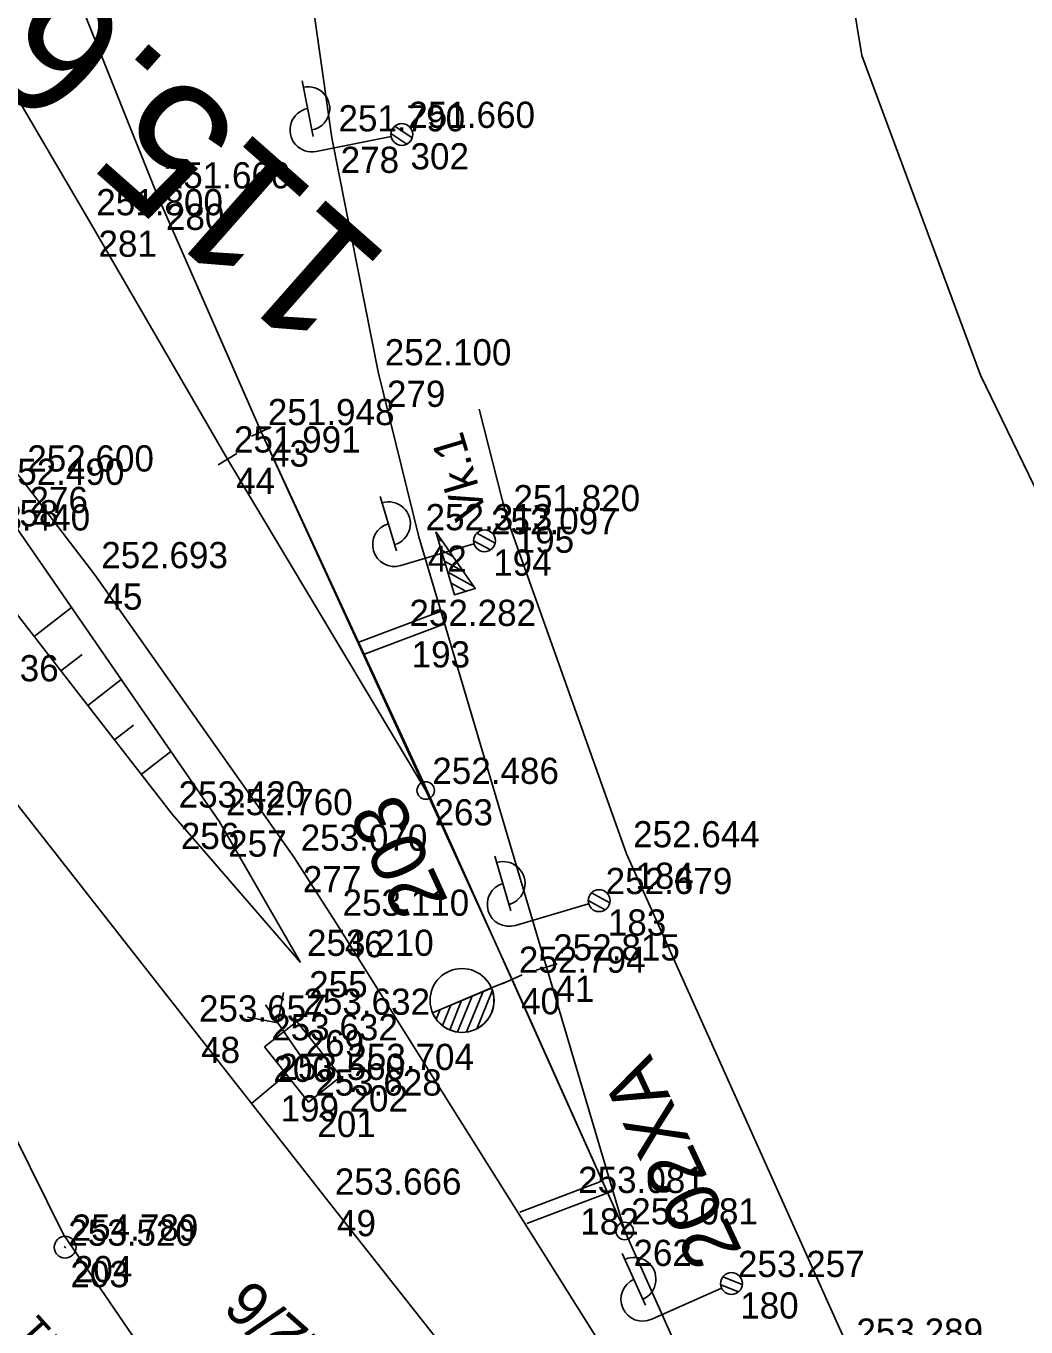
# Model space of a CAD drawing. Extents: x -496688 to -495455, y -1089309 to -1088026.
# Drawn here: x -495903.6 to -495857.8, y -1088663.7 to -1088604.2 of the extents above; entities that cross this region are included whole.
import ezdxf

# ---------------------------------------------------------------- set-up
doc = ezdxf.new("R2010")
doc.units = 0
for name, color, linetype in [('Vrstva 1', 7, 'Continuous'), ('Vrstva 2', 7, 'Continuous'), ('Vrstva 20', 7, 'Continuous'), ('Vrstva 25', 7, 'Continuous'), ('Vrstva 3', 7, 'Continuous'), ('Vrstva 48', 7, 'Continuous'), ('Vrstva 49', 7, 'Continuous'), ('Vrstva 50', 7, 'Continuous'), ('Vrstva 53', 7, 'Continuous'), ('Vrstva 57', 7, 'Continuous'), ('Vrstva 60', 7, 'Continuous'), ('Vrstva 61', 7, 'Continuous'), ('Vrstva 7', 7, 'Continuous')]:
    doc.layers.add(name, color=color, linetype=linetype)

msp = doc.modelspace()

# ---------------------------------------------------------------- linework, layer by layer
at = {"layer": 'Vrstva 1'}
msp.add_line((-495876.153, -1088659.315), (-495879.727, -1088647.232), dxfattribs=at)
for points in [[(-495894.345, -1088623.98), (-495900.65, -1088613.12), (-495910.24, -1088596.73), (-495923.09, -1088572.18), (-495927.73, -1088560.59), (-495930.8, -1088551.07), (-495933.36, -1088541.18), (-495936.19, -1088526.08), (-495938.94, -1088503.91), (-495943.03, -1088465.98)], [(-495885.572, -1088627.537), (-495887.44, -1088619.99), (-495889.56, -1088609.28), (-495890.87, -1088600.04), (-495891.75, -1088590.98), (-495892.08, -1088585.74), (-495892.18, -1088583.14), (-495892.21, -1088572.89), (-495891.61, -1088557.14), (-495890.56, -1088536.43), (-495889.72, -1088524.04), (-495889.12, -1088518.56), (-495887.98, -1088510.33), (-495885.63, -1088498.02), (-495881.79, -1088483.3), (-495878.64, -1088473.63)], [(-495860.009, -1088695.696), (-495879.111, -1088671.4), (-495889.727, -1088657.952), (-495895.948, -1088650.027), (-495908.172, -1088634.454), (-495920.247, -1088619.061), (-495928.37, -1088608.7), (-495943.31, -1088589.65), (-495946.89, -1088584.98), (-495957.87, -1088569.42), (-495971.21, -1088547.86), (-495978.61, -1088535.04), (-495988.2, -1088517.33), (-495993.92, -1088506.2), (-495995.29, -1088503.47), (-496002.91, -1088487.94)], [(-495872.713, -1088671.728), (-495889.373, -1088645.185), (-495891.29, -1088642.21), (-495900.422, -1088629.274), (-495903.81, -1088624.85), (-495910.24, -1088617), (-495923, -1088602.54), (-495929.38, -1088594.9), (-495936.72, -1088584.89), (-495939.97, -1088579.85), (-495947.37, -1088566.71), (-495952.99, -1088555.9), (-495959.45, -1088542.1), (-495972.59, -1088511.77)], [(-495892.793, -1088622.727), (-495897.56, -1088611.89), (-495903.28, -1088597.59), (-495907.33, -1088583.62), (-495908.79, -1088576.85)], [(-495863.612, -1088686.663), (-495871.01, -1088670.829), (-495876.153, -1088659.315), (-495885.306, -1088638.927), (-495892.793, -1088622.727)], [(-495885.264, -1088639.149), (-495894.345, -1088623.98)], [(-495879.727, -1088647.232), (-495885.572, -1088627.537)]]:
    msp.add_lwpolyline(points, dxfattribs=at)
at = {"layer": 'Vrstva 2'}
for p, q in [((-495893.248, -1088622.935), (-495892.338, -1088622.519)), ((-495894.774, -1088624.236), (-495893.916, -1088623.724)), ((-495880.207, -1088647.373), (-495879.247, -1088647.091)), ((-495882.248, -1088648.19), (-495881.299, -1088647.795)), ((-495881.756, -1088647.999), (-495880.842, -1088647.591)), ((-495882.249, -1088648.19), (-495884.948, -1088649.323)), ((-495884.948, -1088649.323), (-495882.249, -1088648.191)), ((-495882.641, -1088648.354), (-495883.398, -1088650.204)), ((-495882.213, -1088648.297), (-495882.931, -1088650.055)), ((-495882.249, -1088648.191), (-495882.249, -1088648.19)), ((-495884.108, -1088648.97), (-495884.492, -1088649.911)), ((-495883.619, -1088648.765), (-495884.166, -1088650.102)), ((-495883.13, -1088648.559), (-495883.802, -1088650.204)), ((-495884.597, -1088649.176), (-495884.778, -1088649.617))]:
    msp.add_line(p, q, dxfattribs=at)
for points in [[(-495881.299, -1088647.795), (-495885.264, -1088639.149), (-495892.793, -1088622.727)], [(-495885.264, -1088639.149), (-495894.345, -1088623.98)], [(-495876.153, -1088659.315), (-495879.727, -1088647.232)], [(-495871.01, -1088670.829), (-495876.153, -1088659.315), (-495881.299, -1088647.795)]]:
    msp.add_lwpolyline(points, dxfattribs=at)
for centre, radius in [((-495885.264, -1088639.149), 0.4), ((-495883.605, -1088648.761), 1.462), ((-495876.153, -1088659.315), 0.4)]:
    msp.add_circle(centre, radius, dxfattribs=at)
msp.add_arc((-495883.598, -1088648.757), 1.464, 202.77434, 22.73519, dxfattribs=at)
at = {"layer": 'Vrstva 20'}
for points in [[(-495889.727, -1088657.952), (-495895.948, -1088650.027)], [(-495892.64, -1088650.888), (-495891.166, -1088649.717), (-495889.154, -1088652.245), (-495890.628, -1088653.416), (-495892.64, -1088650.888)], [(-495893.244, -1088653.472), (-495892.311, -1088652.699), (-495891.641, -1088652.144)]]:
    msp.add_lwpolyline(points, dxfattribs=at)
at = {"layer": 'Vrstva 25'}
for p, q in [((-495890.42, -1088609.21), (-495890.925, -1088606.66)), ((-495886.124, -1088609.561), (-495886.855, -1088609.071)), ((-495885.885, -1088609.27), (-495886.68, -1088608.737)), ((-495886.85, -1088609.217), (-495890.284, -1088609.897)), ((-495886.609, -1088628.185), (-495887.349, -1088625.693)), ((-495882.088, -1088627.822), (-495882.929, -1088627.366)), ((-495883.055, -1088627.86), (-495886.41, -1088628.856)), ((-495882.299, -1088628.135), (-495883.073, -1088627.716)), ((-495881.359, -1088644.655), (-495882.097, -1088642.162)), ((-495877.049, -1088644.609), (-495877.822, -1088644.189)), ((-495876.838, -1088644.297), (-495877.679, -1088643.84)), ((-495877.805, -1088644.333), (-495881.16, -1088645.326)), ((-495901.741, -1088660.091), (-495901.815, -1088660.025)), ((-495875.203, -1088662.714), (-495876.263, -1088660.339)), ((-495870.769, -1088661.761), (-495871.663, -1088661.419)), ((-495871.722, -1088661.924), (-495874.917, -1088663.352)), ((-495870.937, -1088662.098), (-495871.758, -1088661.784))]:
    msp.add_line(p, q, dxfattribs=at)
for centre in [(-495886.36, -1088609.12), (-495886.36, -1088609.12), (-495882.575, -1088627.718), (-495882.575, -1088627.718), (-495877.325, -1088644.192), (-495877.325, -1088644.192), (-495901.778, -1088660.058), (-495871.265, -1088661.721), (-495871.265, -1088661.721)]:
    msp.add_circle(centre, 0.5, dxfattribs=at)
for centre, start, end in [((-495890.66, -1088607.932), 280.49415, 101.89929), ((-495890.478, -1088608.916), 101.19672, 281.19672), ((-495886.967, -1088626.935), 285.82695, 107.2321), ((-495886.694, -1088627.897), 106.52953, 286.52953), ((-495881.716, -1088643.405), 285.77504, 107.18018), ((-495881.444, -1088644.368), 106.47761, 286.47761), ((-495875.722, -1088661.521), 293.36655, 114.7717), ((-495875.325, -1088662.439), 114.06912, 294.06912)]:
    msp.add_arc(centre, 1, start, end, dxfattribs=at)
at = {"layer": 'Vrstva 3'}
for p, q in [((-495884.709, -1088627.634), (-495884.499, -1088627.747)), ((-495884.558, -1088628.141), (-495884.018, -1088628.434)), ((-495884.407, -1088628.65), (-495883.538, -1088629.121)), ((-495884.256, -1088629.159), (-495883.058, -1088629.808)), ((-495884.106, -1088629.667), (-495883.433, -1088630.032)), ((-495883.954, -1088630.175), (-495883.941, -1088630.182))]:
    msp.add_line(p, q, dxfattribs=at)
msp.add_lwpolyline([(-495884.805, -1088627.309), (-495882.993, -1088629.901), (-495883.952, -1088630.186), (-495884.805, -1088627.309)], dxfattribs=at)
msp.add_lwpolyline([(-495884.805, -1088627.309), (-495882.993, -1088629.901), (-495883.952, -1088630.186), (-495884.805, -1088627.309)], dxfattribs=at)
at = {"layer": 'Vrstva 48'}
for p, q in [((-495901.488, -1088630.772), (-495903.196, -1088632.099)), ((-495900.998, -1088632.923), (-495901.969, -1088633.678)), ((-495899.211, -1088634.068), (-495900.743, -1088635.258)), ((-495898.649, -1088636.164), (-495899.516, -1088636.837)), ((-495896.933, -1088637.364), (-495898.289, -1088638.417))]:
    msp.add_line(p, q, dxfattribs=at)
at = {"layer": 'Vrstva 49'}
for points in [[(-495931.54, -1088595.07), (-495929.42, -1088599.64), (-495920.18, -1088611.08), (-495906.73, -1088627.55), (-495896.88, -1088640.23), (-495891, -1088647.02)], [(-495891, -1088647.02), (-495894.71, -1088640.58), (-495905.16, -1088625.46), (-495919.17, -1088609.92), (-495931.54, -1088595.07)], [(-495763.13, -1088778.611), (-495765.306, -1088777.077), (-495791.441, -1088755.289), (-495814.323, -1088737.085), (-495838.033, -1088710.491), (-495852.843, -1088691.248), (-495865.843, -1088664.821), (-495876.068, -1088642.052), (-495881.546, -1088626.667), (-495882.811, -1088621.688)]]:
    msp.add_lwpolyline(points, dxfattribs=at)
at = {"layer": 'Vrstva 50'}
msp.add_line((-495890.902, -1088651.435), (-495892.599, -1088648.961), dxfattribs=at)
msp.add_lwpolyline([(-495891.774, -1088648.395), (-495892.033, -1088649.786), (-495893.423, -1088649.526)], dxfattribs=at)
at = {"layer": 'Vrstva 53'}
for p, q in [((-495867.93, -1088589.04), (-495865.3, -1088605.5)), ((-495865.3, -1088605.5), (-495859.86, -1088620.14)), ((-495859.86, -1088620.14), (-495826.74, -1088688.6)), ((-495901.85, -1088659.47), (-495911.72, -1088639.71)), ((-495892.07, -1088673.79), (-495901.85, -1088659.47))]:
    msp.add_line(p, q, dxfattribs=at)
at = {"layer": 'Vrstva 60'}
for p, q in [((-495886.36, -1088609.12), (-495886.36, -1088609.12)), ((-495889.56, -1088609.28), (-495889.56, -1088609.28)), ((-495897.56, -1088611.89), (-495897.56, -1088611.89)), ((-495900.65, -1088613.12), (-495900.65, -1088613.12)), ((-495887.44, -1088619.99), (-495887.44, -1088619.99)), ((-495892.793, -1088622.727), (-495892.793, -1088622.727)), ((-495892.793, -1088622.727), (-495892.793, -1088622.727)), ((-495894.345, -1088623.98), (-495894.345, -1088623.98)), ((-495894.345, -1088623.98), (-495894.345, -1088623.98)), ((-495881.546, -1088626.667), (-495881.546, -1088626.667)), ((-495881.546, -1088626.667), (-495881.546, -1088626.667)), ((-495885.572, -1088627.537), (-495885.572, -1088627.537)), ((-495885.572, -1088627.537), (-495885.572, -1088627.537)), ((-495882.575, -1088627.718), (-495882.575, -1088627.718)), ((-495882.575, -1088627.718), (-495882.575, -1088627.718)), ((-495900.422, -1088629.274), (-495900.422, -1088629.274)), ((-495900.422, -1088629.274), (-495900.422, -1088629.274)), ((-495886.31, -1088631.919), (-495886.31, -1088631.919)), ((-495886.31, -1088631.919), (-495886.31, -1088631.919)), ((-495885.264, -1088639.149), (-495885.264, -1088639.149)), ((-495885.264, -1088639.149), (-495885.264, -1088639.149)), ((-495896.88, -1088640.23), (-495896.88, -1088640.23)), ((-495894.71, -1088640.58), (-495894.71, -1088640.58)), ((-495891.29, -1088642.21), (-495891.29, -1088642.21)), ((-495876.068, -1088642.052), (-495876.068, -1088642.052)), ((-495876.068, -1088642.052), (-495876.068, -1088642.052)), ((-495877.325, -1088644.192), (-495877.325, -1088644.192)), ((-495877.325, -1088644.192), (-495877.325, -1088644.192)), ((-495889.373, -1088645.185), (-495889.373, -1088645.185)), ((-495889.373, -1088645.185), (-495889.373, -1088645.185)), ((-495891, -1088647.02), (-495891, -1088647.02)), ((-495879.727, -1088647.232), (-495879.727, -1088647.232)), ((-495879.727, -1088647.232), (-495879.727, -1088647.232)), ((-495881.299, -1088647.795), (-495881.299, -1088647.795)), ((-495881.299, -1088647.795), (-495881.299, -1088647.795)), ((-495895.948, -1088650.027), (-495895.948, -1088650.027)), ((-495895.948, -1088650.027), (-495895.948, -1088650.027)), ((-495891.166, -1088649.717), (-495891.166, -1088649.717)), ((-495891.166, -1088649.717), (-495891.166, -1088649.717)), ((-495892.64, -1088650.888), (-495892.64, -1088650.888)), ((-495892.64, -1088650.888), (-495892.64, -1088650.888)), ((-495889.154, -1088652.245), (-495889.154, -1088652.245)), ((-495889.154, -1088652.245), (-495889.154, -1088652.245)), ((-495892.311, -1088652.699), (-495892.311, -1088652.699)), ((-495892.311, -1088652.699), (-495892.311, -1088652.699)), ((-495890.628, -1088653.416), (-495890.628, -1088653.416)), ((-495890.628, -1088653.416), (-495890.628, -1088653.416)), ((-495889.727, -1088657.952), (-495889.727, -1088657.952)), ((-495889.727, -1088657.952), (-495889.727, -1088657.952)), ((-495878.586, -1088657.875), (-495878.586, -1088657.875)), ((-495878.586, -1088657.875), (-495878.586, -1088657.875)), ((-495878.586, -1088657.875), (-495878.586, -1088657.875)), ((-495876.153, -1088659.315), (-495876.153, -1088659.315)), ((-495876.153, -1088659.315), (-495876.153, -1088659.315)), ((-495901.933, -1088660.288), (-495901.933, -1088660.288)), ((-495901.933, -1088660.288), (-495901.933, -1088660.288)), ((-495901.778, -1088660.058), (-495901.778, -1088660.058)), ((-495901.778, -1088660.058), (-495901.778, -1088660.058)), ((-495871.265, -1088661.721), (-495871.265, -1088661.721)), ((-495871.265, -1088661.721), (-495871.265, -1088661.721))]:
    msp.add_line(p, q, dxfattribs=at)
at = {"layer": 'Vrstva 7'}
for p, q in [((-495888.37, -1088632.373), (-495884.562, -1088630.941)), ((-495888.12, -1088632.92), (-495884.391, -1088631.518)), ((-495880.953, -1088658.445), (-495877.176, -1088657.024)), ((-495880.632, -1088658.965), (-495876.931, -1088657.573))]:
    msp.add_line(p, q, dxfattribs=at)

# ---------------------------------------------------------------- texts
at = {"layer": 'Vrstva 2'}
for s, rotation, p in [('203', 114.63589, (-495884.207, -1088644.226)), ('202XA', 115.04309, (-495870.746, -1088660.254))]:
    msp.add_text(s, height=2.5, rotation=rotation, dxfattribs=at).set_placement(p)
at = {"layer": 'Vrstva 3'}
for rotation, p in [(106.52962, (-495882.451, -1088626.497)), (132.04297, (-495900.371, -1088666.033))]:
    msp.add_text('Vk.1', height=1.5, rotation=rotation, dxfattribs=at).set_placement(p)
at = {"layer": 'Vrstva 57'}
msp.add_text('2722/6', height=2, rotation=138.5264, dxfattribs=at).set_placement((-495887.17, -1088666.853))
at = {"layer": 'Vrstva 60'}
for s, p in [('278', (-495889.16, -1088610.88)), ('302', (-495885.96, -1088610.72)), ('280', (-495897.16, -1088613.49)), ('281', (-495900.25, -1088614.72)), ('279', (-495887.04, -1088621.59)), ('43', (-495892.393, -1088624.327)), ('43', (-495892.393, -1088624.327)), ('44', (-495893.945, -1088625.58)), ('44', (-495893.945, -1088625.58)), ('276', (-495903.41, -1088626.45)), ('258', (-495904.76, -1088627.06)), ('195', (-495881.146, -1088628.267)), ('195', (-495881.146, -1088628.267)), ('42', (-495885.172, -1088629.137)), ('42', (-495885.172, -1088629.137)), ('194', (-495882.175, -1088629.318)), ('194', (-495882.175, -1088629.318)), ('45', (-495900.022, -1088630.874)), ('45', (-495900.022, -1088630.874)), ('193', (-495885.91, -1088633.519)), ('193', (-495885.91, -1088633.519)), ('263', (-495884.864, -1088640.749)), ('263', (-495884.864, -1088640.749)), ('256', (-495896.48, -1088641.83)), ('257', (-495894.31, -1088642.18)), ('184', (-495875.668, -1088643.652)), ('184', (-495875.668, -1088643.652)), ('277', (-495890.89, -1088643.81)), ('183', (-495876.925, -1088645.792)), ('183', (-495876.925, -1088645.792)), ('46', (-495888.973, -1088646.785)), ('46', (-495888.973, -1088646.785)), ('255', (-495890.6, -1088648.62)), ('41', (-495879.327, -1088648.832)), ('41', (-495879.327, -1088648.832)), ('40', (-495880.899, -1088649.395)), ('40', (-495880.899, -1088649.395)), ('269', (-495890.766, -1088651.317)), ('269', (-495890.766, -1088651.317)), ('48', (-495895.548, -1088651.627)), ('48', (-495895.548, -1088651.627)), ('200', (-495892.24, -1088652.488)), ('200', (-495892.24, -1088652.488)), ('202', (-495888.754, -1088653.845)), ('202', (-495888.754, -1088653.845)), ('199', (-495891.911, -1088654.299)), ('199', (-495891.911, -1088654.299)), ('201', (-495890.228, -1088655.016)), ('201', (-495890.228, -1088655.016)), ('49', (-495889.327, -1088659.552)), ('49', (-495889.327, -1088659.552)), ('182', (-495878.186, -1088659.475)), ('182', (-495878.186, -1088659.475)), ('262', (-495875.753, -1088660.915)), ('262', (-495875.753, -1088660.915)), ('203', (-495901.533, -1088661.888)), ('203', (-495901.533, -1088661.888)), ('204', (-495901.378, -1088661.658)), ('204', (-495901.378, -1088661.658)), ('180', (-495870.865, -1088663.321)), ('180', (-495870.865, -1088663.321))]:
    msp.add_text(s, height=1.2, dxfattribs=at).set_placement(p)
at = {"layer": 'Vrstva 61'}
for s, p in [('251.790', (-495889.26, -1088608.98)), ('251.660', (-495886.06, -1088608.82)), ('251.660', (-495897.26, -1088611.59)), ('251.800', (-495900.35, -1088612.82)), ('252.100', (-495887.14, -1088619.69)), ('251.948', (-495892.493, -1088622.427)), ('251.948', (-495892.493, -1088622.427)), ('251.991', (-495894.045, -1088623.68)), ('251.991', (-495894.045, -1088623.68)), ('252.600', (-495903.51, -1088624.55)), ('252.490', (-495904.86, -1088625.16)), ('251.820', (-495881.246, -1088626.367)), ('251.820', (-495881.246, -1088626.367)), ('253.440', (-495906.43, -1088627.25)), ('252.313', (-495885.272, -1088627.237)), ('252.313', (-495885.272, -1088627.237)), ('252.097', (-495882.275, -1088627.418)), ('252.097', (-495882.275, -1088627.418)), ('252.693', (-495900.122, -1088628.974)), ('252.693', (-495900.122, -1088628.974)), ('252.282', (-495886.01, -1088631.619)), ('252.282', (-495886.01, -1088631.619)), ('253.636', (-495907.872, -1088634.154)), ('253.636', (-495907.872, -1088634.154)), ('252.486', (-495884.964, -1088638.849)), ('252.486', (-495884.964, -1088638.849)), ('253.420', (-495896.58, -1088639.93)), ('252.760', (-495894.41, -1088640.28)), ('253.070', (-495890.99, -1088641.91)), ('252.644', (-495875.768, -1088641.752)), ('252.644', (-495875.768, -1088641.752)), ('252.679', (-495877.025, -1088643.892)), ('252.679', (-495877.025, -1088643.892)), ('253.110', (-495889.073, -1088644.885)), ('253.110', (-495889.073, -1088644.885)), ('253.210', (-495890.7, -1088646.72)), ('252.815', (-495879.427, -1088646.932)), ('252.815', (-495879.427, -1088646.932)), ('252.794', (-495880.999, -1088647.495)), ('252.794', (-495880.999, -1088647.495)), ('253.632', (-495890.866, -1088649.417)), ('253.632', (-495890.866, -1088649.417)), ('253.657', (-495895.648, -1088649.727)), ('253.657', (-495895.648, -1088649.727)), ('253.632', (-495892.34, -1088650.588)), ('253.632', (-495892.34, -1088650.588)), ('253.704', (-495888.854, -1088651.945)), ('253.704', (-495888.854, -1088651.945)), ('253.560', (-495892.011, -1088652.399)), ('253.560', (-495892.011, -1088652.399)), ('253.628', (-495890.328, -1088653.116)), ('253.628', (-495890.328, -1088653.116)), ('253.666', (-495889.427, -1088657.652)), ('253.666', (-495889.427, -1088657.652)), ('253.081', (-495878.286, -1088657.575)), ('253.081', (-495878.286, -1088657.575)), ('253.081', (-495875.853, -1088659.015)), ('253.081', (-495875.853, -1088659.015)), ('254.789', (-495901.478, -1088659.758)), ('254.789', (-495901.478, -1088659.758)), ('253.520', (-495901.633, -1088659.988)), ('253.520', (-495901.633, -1088659.988)), ('253.257', (-495870.965, -1088661.421)), ('253.257', (-495870.965, -1088661.421)), ('253.289', (-495865.543, -1088664.521)), ('253.289', (-495865.543, -1088664.521))]:
    msp.add_text(s, height=1.2, dxfattribs=at).set_placement(p)
at = {"layer": 'Vrstva 7'}
msp.add_text('115.6', height=6, rotation=138.56929, dxfattribs=at).set_placement((-495886.8, -1088614.838))

doc.saveas('drawing.dxf')
